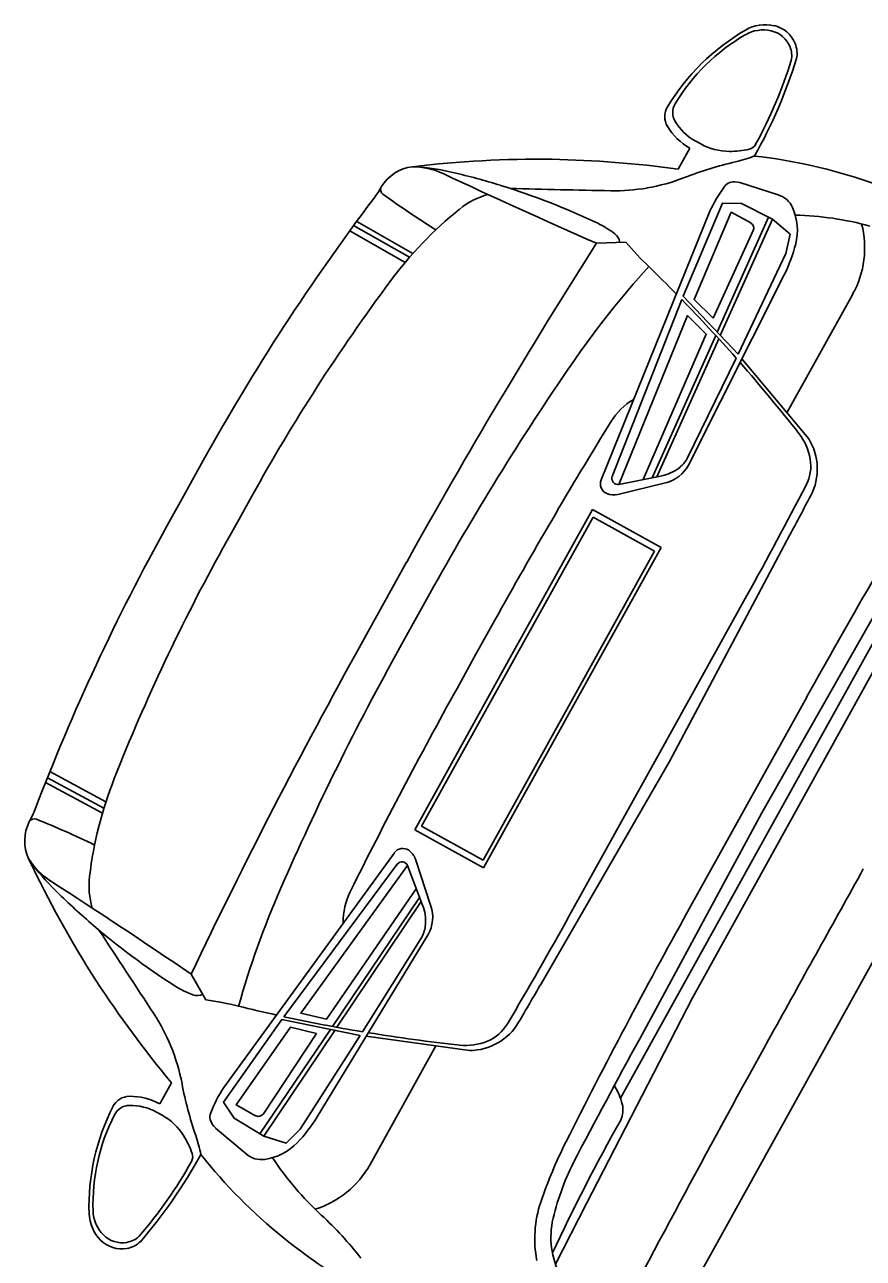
# Model space of a CAD drawing. Extents: x 14104283 to 14120882, y 8635219 to 8671666.
# Drawn here: x 14118337.47 to 14118354.07, y 8668727.75 to 8668752.17 of the extents above; entities that cross this region are included whole.
import ezdxf

# ---------------------------------------------------------------- set-up
doc = ezdxf.new("R2010")
doc.units = 0
doc.layers.add('Cell', color=7, linetype='Continuous')

msp = doc.modelspace()

# ---------------------------------------------------------------- linework, layer by layer
at = {"layer": 'Cell'}
for p, q in [((14118350.855, 8668749.811), (14118350.747, 8668749.871)), ((14118350.64, 8668749.73), (14118350.409, 8668749.315)), ((14118352.389, 8668748.804), (14118351.631, 8668749.046)), ((14118351.035, 8668748.481), (14118348.883, 8668743.159)), ((14118345.09, 8668747.567), (14118343.984, 8668748.195)), ((14118345.159, 8668747.645), (14118344.045, 8668748.277)), ((14118351.18, 8668746.087), (14118352.193, 8668748.364)), ((14118351.242, 8668746.021), (14118352.275, 8668748.323)), ((14118345.004, 8668747.466), (14118343.907, 8668748.09)), ((14118351.103, 8668746.363), (14118351.893, 8668748.095)), ((14118349.375, 8668747.864), (14118348.79, 8668747.845)), ((14118350.61, 8668743.452), (14118352.506, 8668747.222)), ((14118350.477, 8668746.732), (14118349.104, 8668743.23)), ((14118352.561, 8668744.488), (14118353.862, 8668746.835)), ((14118349.896, 8668743.202), (14118351.15, 8668746.021)), ((14118349.985, 8668743.22), (14118351.212, 8668745.954)), ((14118350.586, 8668743.586), (14118351.554, 8668745.573)), ((14118352.992, 8668743.971), (14118351.669, 8668745.557)), ((14118349.213, 8668742.873), (14118350.16, 8668743.104)), ((14118349.236, 8668743.072), (14118350.06, 8668743.235)), ((14118348.709, 8668742.575), (14118346.951, 8668739.405)), ((14118350.069, 8668741.821), (14118348.709, 8668742.575)), ((14118347.026, 8668739.363), (14118348.722, 8668742.421)), ((14118348.722, 8668742.421), (14118349.94, 8668741.746)), ((14118348.312, 8668738.65), (14118350.069, 8668741.821)), ((14118349.94, 8668741.746), (14118348.244, 8668738.688)), ((14118346.951, 8668739.405), (14118345.193, 8668736.234)), ((14118345.33, 8668736.305), (14118347.026, 8668739.363)), ((14118348.244, 8668738.688), (14118346.549, 8668735.63)), ((14118346.554, 8668735.48), (14118348.312, 8668738.65)), ((14118339.013, 8668736.56), (14118337.886, 8668737.17)), ((14118339.042, 8668736.659), (14118337.924, 8668737.264)), ((14118339.082, 8668736.786), (14118337.972, 8668737.385)), ((14118345.193, 8668736.234), (14118346.554, 8668735.48)), ((14118346.549, 8668735.63), (14118345.33, 8668736.305)), ((14118341.417, 8668731.133), (14118344.79, 8668735.777)), ((14118342.604, 8668732.532), (14118344.847, 8668735.552)), ((14118345.051, 8668735.524), (14118345.35, 8668734.739)), ((14118345.208, 8668735.649), (14118345.514, 8668734.723)), ((14118345.29, 8668734.895), (14118343.564, 8668732.338)), ((14118345.322, 8668734.81), (14118343.653, 8668732.322)), ((14118345.457, 8668734.158), (14118343.264, 8668730.552)), ((14118345.331, 8668734.106), (14118344.157, 8668732.233)), ((14118341.061, 8668732.868), (14118340.766, 8668733.374)), ((14118343.524, 8668732.278), (14118342.129, 8668730.212)), ((14118343.249, 8668732.197), (14118342.198, 8668730.61)), ((14118343.612, 8668732.26), (14118342.207, 8668730.165)), ((14118344.232, 8668732.144), (14118346.278, 8668731.863)), ((14118345.611, 8668731.954), (14118344.31, 8668729.607)), ((14118340.147, 8668730.806), (14118340.378, 8668731.222)), ((14118340.193, 8668730.581), (14118340.085, 8668730.641)), ((14118341.86, 8668729.814), (14118341.253, 8668730.328))]:
    msp.add_line(p, q, dxfattribs=at)
for points in [[(14118351.592, 8668745.652), (14118350.504, 8668746.799), (14118351.283, 8668748.642), (14118351.663, 8668748.633), (14118352.275, 8668748.323), (14118352.626, 8668748.023), (14118352.537, 8668747.642), (14118351.592, 8668745.652)], [(14118351.843, 8668748.247), (14118351.457, 8668748.46), (14118350.723, 8668746.734), (14118351.103, 8668746.363)], [(14118349.718, 8668743.167), (14118350.965, 8668746.043), (14118350.593, 8668746.412), (14118349.236, 8668743.072)], [(14118347.977, 8668727.634), (14118348.596, 8668728.836), (14118350.689, 8668732.908), (14118352.565, 8668736.292), (14118354.442, 8668739.676), (14118356.786, 8668743.608), (14118357.478, 8668744.77)], [(14118341.007, 8668743.542), (14118340.65, 8668742.899), (14118340.293, 8668742.255)], [(14118341.398, 8668741.809), (14118341.685, 8668742.325), (14118341.971, 8668742.841)], [(14118347.693, 8668733.183), (14118350.234, 8668737.585), (14118352.621, 8668742.072)], [(14118349.265, 8668730.919), (14118352.32, 8668736.428), (14118355.375, 8668741.937)], [(14118344.132, 8668739.905), (14118344.582, 8668740.718), (14118345.033, 8668741.531)], [(14118344.9, 8668739.842), (14118345.197, 8668740.378), (14118345.493, 8668740.913)], [(14118348.259, 8668734.541), (14118350.014, 8668737.706), (14118351.769, 8668740.871)], [(14118354.579, 8668740.992), (14118352.064, 8668736.57), (14118349.646, 8668732.094)], [(14118346.031, 8668739.031), (14118346.406, 8668739.707), (14118346.781, 8668740.383)], [(14118350.593, 8668734.606), (14118351.772, 8668736.732), (14118352.951, 8668738.858)], [(14118345.225, 8668735.065), (14118343.447, 8668732.484), (14118342.937, 8668732.604), (14118345.051, 8668735.524)], [(14118349.947, 8668725.838), (14118351.144, 8668727.996), (14118354.996, 8668734.944)], [(14118344.111, 8668732.159), (14118342.561, 8668732.474), (14118341.411, 8668730.837), (14118341.62, 8668730.52), (14118342.207, 8668730.165), (14118342.648, 8668730.026), (14118342.924, 8668730.303), (14118344.111, 8668732.159)], [(14118342.043, 8668730.572), (14118341.658, 8668730.786), (14118342.733, 8668732.323), (14118343.249, 8668732.197)]]:
    msp.add_lwpolyline(points, dxfattribs=at)
for centre, radius, start, end in [((14118353.938, 8668748.291), 4.369, 120.2123, 148.9279), ((14118352.092, 8668751.364), 0.705, 77.1221, 120.2123), ((14118352.134, 8668751.389), 0.784, 77.1221, 120.2123), ((14118352.177, 8668751.581), 0.588, 21.9996, 77.1221), ((14118353.715, 8668748.576), 3.932, 120.2123, 148.9279), ((14118352.131, 8668751.537), 0.529, 21.9996, 77.1221), ((14118352.181, 8668751.557), 0.475, 348.8748, 21.9996), ((14118352.233, 8668751.603), 0.528, 348.8748, 21.9996), ((14118342.977, 8668754.565), 10.243, 330.8344, 342.594), ((14118343.85, 8668754.223), 9.219, 331.3656, 342.594), ((14118350.636, 8668750.431), 0.337, 148.9279, 210.9233), ((14118350.517, 8668750.353), 0.375, 148.9279, 210.9233), ((14118351.218, 8668750.773), 1.192, 210.9233, 240.9942), ((14118351.267, 8668750.81), 1.073, 210.9233, 240.9942), ((14118351.424, 8668750.839), 1.175, 240.9942, 269.9077), ((14118351.425, 8668751.407), 1.743, 269.9077, 282.8574), ((14118351.77, 8668749.899), 0.196, 282.8574, 331.3656), ((14118347.639, 8668728.494), 21.016, 89.2595, 96.8088), ((14118347.412, 8668726.823), 22.691, 82.4094, 88.7421), ((14118353.141, 8668742.487), 7.151, 102.9008, 111.3901), ((14118350.938, 8668752.106), 2.717, 282.9008, 291.2111), ((14118350.695, 8668738.923), 10.72, 58.6477, 83.4295), ((14118345.254, 8668748.524), 0.844, 97.2739, 148.8532), ((14118345.143, 8668747.924), 1.437, 64.7816, 89.8643), ((14118344.856, 8668744.58), 4.794, 76.8272, 85.6755), ((14118398.533, 8668861.289), 123.871, 244.78163, 246.32326), ((14118342.81, 8668735.835), 13.775, 72.7786, 76.8272), ((14118349.162, 8668752.647), 3.76, 279.6182, 291.3901), ((14118342.981, 8668749.795), 1.76, 322.8874, 331.7138), ((14118344.631, 8668748.908), 0.113, 152.1668, 234.0736), ((14118342.583, 8668735.102), 14.542, 64.6229, 72.7786), ((14118355.796, 8669098.724), 349.903, 268.57314, 268.89881), ((14118349.146, 8668752.744), 3.859, 268.8988, 279.6182), ((14118353.367, 8668747.43), 2.557, 143.0006, 155.7276), ((14118351.501, 8668748.839), 0.22, 108.5917, 143.7428), ((14118351.529, 8668748.725), 0.337, 72.3114, 106.8953), ((14118379.317, 8668722.301), 43.805, 142.8874, 150.9942), ((14118356.1, 8668764.737), 19.66, 234.0736, 237.7521), ((14118347.052, 8668747.324), 1.542, 105.3577, 128.9253), ((14118352.255, 8668748.368), 0.456, 23.7343, 72.9535), ((14118351.038, 8668742.387), 7.888, 128.9253, 143.4799), ((14118351.653, 8668748.103), 1.114, 345.9041, 23.7343), ((14118352.549, 8668742.132), 6.275, 74.7258, 88.3908), ((14118348.028, 8668746.582), 1.837, 52.2235, 64.6229), ((14118351.786, 8668748.144), 0.117, 335.5107, 60.9942), ((14118352.203, 8668747.755), 1.896, 330.9942, 14.4476), ((14118348.994, 8668747.829), 0.259, 6.9046, 52.2235), ((14118450.542, 8668683.032), 120.64, 147.50402, 150.99418), ((14118354.664, 8668752.374), 6.951, 220.4518, 225.8765), ((14118349.86, 8668748.554), 2.963, 333.2954, 345.9041), ((14118363.225, 8668735.221), 18.096, 137.7717, 145.5976), ((14118327.107, 8668723.96), 32.631, 44.5227, 45.8765), ((14118375.622, 8668724.183), 38.478, 143.4799, 150.9942), ((14118327.107, 8668723.96), 32.631, 41.4797, 44.2574), ((14118327.107, 8668723.96), 32.631, 38.0644, 41.2711), ((14118394.984, 8668713.473), 56.589, 145.5976, 150.9942), ((14118350.187, 8668743.625), 1.307, 120.319, 148.4254), ((14118435.481, 8668691.204), 101.422, 148.42543, 150.99418), ((14118351.914, 8668743.386), 1.123, 9.487, 38.0644), ((14118352.037, 8668743.375), 1.125, 332.2892, 31.972), ((14118350.049, 8668743.886), 0.616, 306.0827, 330.7952), ((14118352.208, 8668743.435), 0.825, 332.6198, 9.487), ((14118349.888, 8668744.108), 0.89, 281.1658, 306.0827), ((14118349.996, 8668743.781), 0.697, 283.6787, 331.8096), ((14118465.796, 8668676.291), 129.03, 148.70991, 150.99418), ((14118349.075, 8668743.082), 0.207, 157.98, 246.5315), ((14118349.213, 8668743.187), 0.117, 158.5828, 281.1658), ((14118275.361, 8668783.235), 87.366, 330.99418, 332.61981), ((14118349.131, 8668743.21), 0.347, 246.5315, 283.7081), ((14118204.135, 8668821.061), 168.188, 331.98865, 332.2892), ((14118378.603, 8668721.014), 43.805, 150.9942, 159.101), ((14118375.05, 8668723.151), 38.478, 150.9942, 158.5085), ((14118449.64, 8668681.407), 120.64, 150.99418, 154.48433), ((14118394.39, 8668712.402), 56.589, 150.9942, 156.3908), ((14118434.732, 8668689.852), 101.422, 150.99418, 153.56292), ((14118346.587, 8668734.358), 7.888, 158.5085, 173.0631), ((14118336.035, 8668737.268), 1.76, 330.2745, 339.101), ((14118337.662, 8668736.338), 0.113, 67.9147, 149.8215), ((14118330.312, 8668718.225), 19.66, 64.2362, 67.9147), ((14118338.317, 8668736.013), 0.844, 153.1351, 204.7145), ((14118344.957, 8668735.656), 0.207, 55.4568, 144.0083), ((14118344.878, 8668735.54), 0.347, 18.2802, 55.4568), ((14118338.768, 8668736.425), 1.437, 212.1241, 237.2067), ((14118356.57, 8668744.602), 21.016, 205.1795, 212.7288), ((14118341.452, 8668738.44), 4.794, 216.3129, 225.1612), ((14118344.941, 8668735.482), 0.117, 20.8226, 143.4055), ((14153542.029, 8649223.699), 40235.569, 150.9915884, 150.9967618), ((14118270.9, 8668631.087), 123.871, 55.66509, 57.20672), ((14118340.288, 8668735.124), 1.542, 173.0631, 196.6307), ((14118347.785, 8668744.809), 13.775, 225.1612, 229.2097), ((14118359.12, 8668727.818), 18.096, 156.3908, 164.2166), ((14118345.086, 8668734.425), 1.307, 153.5629, 181.6693), ((14118344.518, 8668734.423), 0.89, 355.9057, 20.8226), ((14118344.852, 8668734.504), 0.697, 330.1787, 18.3097), ((14118271.852, 8668776.905), 87.366, 329.36854, 330.99418), ((14118463.439, 8668672.04), 129.03, 150.99418, 153.27844), ((14118348.286, 8668745.389), 14.542, 229.2097, 237.3655), ((14118046.878, 8668541.555), 349.903, 33.08954, 33.41521), ((14118344.791, 8668734.403), 0.616, 331.1931, 355.9057), ((14118357.867, 8668745.679), 22.691, 213.2462, 219.5789), ((14118341.434, 8668734.69), 1.837, 237.3655, 249.7648), ((14118202.038, 8668817.278), 168.188, 329.69915, 329.9997), ((14118340.889, 8668733.209), 0.259, 249.7648, 295.0837), ((14118340.037, 8668725.993), 6.951, 76.1118, 81.5366), ((14118336.8, 8668730.477), 3.859, 22.3702, 33.0895), ((14118349.538, 8668764.418), 32.631, 256.1118, 257.4657), ((14118349.538, 8668764.418), 32.631, 257.731, 260.5086), ((14118346.278, 8668732.988), 1.125, 270.0164, 329.6991), ((14118346.317, 8668732.811), 0.825, 292.5013, 329.3685), ((14118599.504, 8668595.239), 282.639, 150.99676, 152.40227), ((14118349.538, 8668764.418), 32.631, 260.7173, 263.924), ((14118346.203, 8668733.086), 1.123, 263.924, 292.5013), ((14118500.529, 8668649.788), 171.872, 151.38762, 152.31348), ((14118336.891, 8668730.515), 3.76, 10.5983, 22.3702), ((14118347.616, 8668732.521), 7.151, 190.5983, 199.0876), ((14118343.543, 8668729.712), 2.557, 146.2608, 158.9877), ((14118348.025, 8668730.48), 1.315, 14.071, 31.6186), ((14118339.554, 8668730.581), 0.375, 91.065, 153.0605), ((14118339.569, 8668729.764), 1.192, 60.9942, 91.065), ((14118343.115, 8668728.771), 4.369, 153.0605, 181.7761), ((14118342.756, 8668728.809), 3.932, 153.0605, 181.7761), ((14118339.551, 8668730.438), 0.337, 91.065, 153.0605), ((14118339.564, 8668729.702), 1.073, 60.9942, 91.065), ((14118339.623, 8668729.554), 1.175, 32.0807, 60.9942), ((14118341.36, 8668730.548), 0.22, 158.2455, 193.3966), ((14118342.1, 8668730.675), 0.117, 240.9942, 326.4777), ((14118348.846, 8668730.686), 0.469, 334.5404, 14.071), ((14118341.471, 8668730.585), 0.337, 195.093, 229.6769), ((14118340.732, 8668732.091), 2.963, 316.0842, 328.6929), ((14118384.346, 8668710.81), 40.217, 150.7113, 154.9259), ((14118339.141, 8668729.251), 1.743, 19.131, 32.0807), ((14118338.291, 8668729.294), 2.717, 10.7773, 19.0876), ((14118342.064, 8668730.809), 1.114, 278.2541, 316.0842), ((14118356.437, 8668725.907), 9.234, 153.2784, 161.3588), ((14118332.741, 8668734.185), 9.219, 319.3943, 330.6228), ((14118331.987, 8668734.744), 10.243, 319.3943, 331.154), ((14118340.603, 8668729.759), 0.196, 330.6228, 19.131), ((14118349.342, 8668736.485), 10.72, 218.5588, 243.3406), ((14118342.159, 8668730.158), 0.456, 229.0349, 278.2541), ((14118347.603, 8668733.212), 6.275, 213.5976, 227.2625), ((14118342.651, 8668730.527), 1.896, 287.5407, 330.9942), ((14118352.789, 8668727.398), 4.988, 153.2298, 167.6709), ((14118349.82, 8668728.139), 2.251, 161.3588, 191.0862), ((14118339.532, 8668728.66), 0.784, 181.7761, 224.8662), ((14118339.531, 8668728.709), 0.705, 181.7761, 224.8662), ((14118338.552, 8668723.416), 7.062, 37.833, 47.2625), ((14118349.524, 8668728.165), 1.635, 169.4872, 210.098), ((14118339.405, 8668728.585), 0.529, 224.8662, 279.9888), ((14118339.415, 8668728.532), 0.475, 279.9888, 313.1135), ((14118339.393, 8668728.522), 0.588, 224.8662, 279.9888), ((14118339.403, 8668728.463), 0.528, 279.9888, 313.1135)]:
    msp.add_arc(centre, radius, start, end, dxfattribs=at)

doc.saveas('drawing.dxf')
